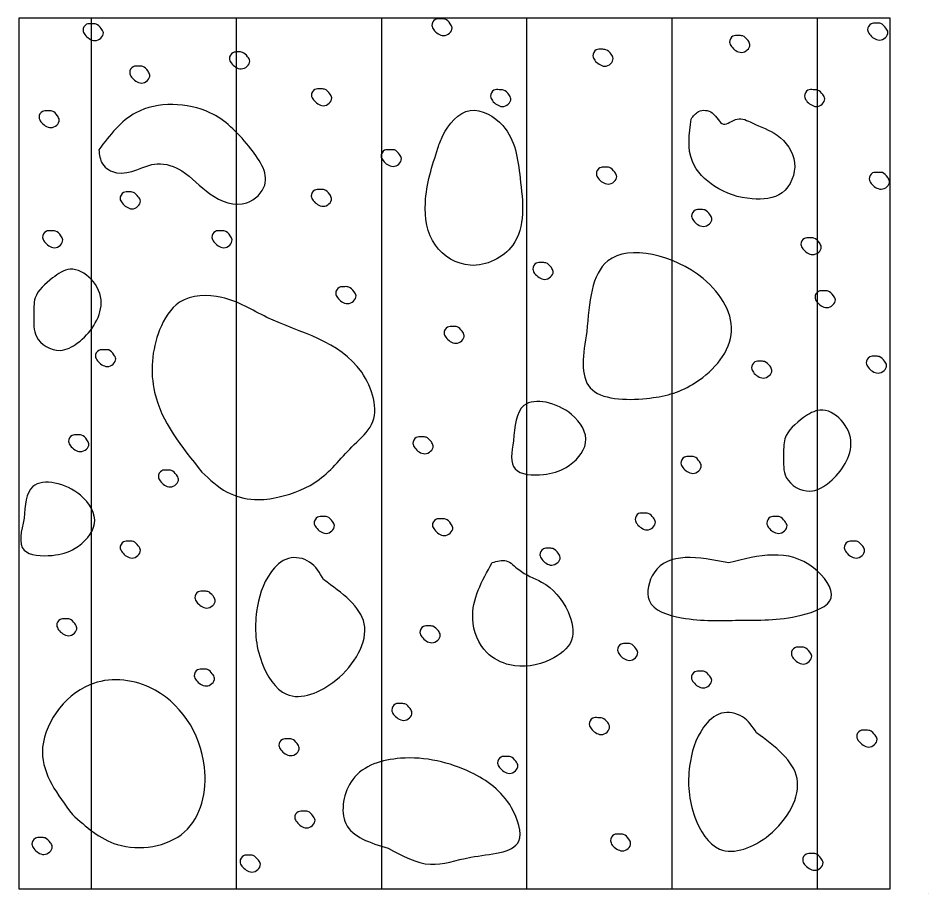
# Model space of a CAD drawing. Extents: x 0 to 34, y 0 to 22.
# Drawn here: x 11.9164 to 12.3345, y 19.0128 to 19.415 of the extents above; entities that cross this region are included whole.
import ezdxf

# ---------------------------------------------------------------- set-up
doc = ezdxf.new("R2010")
doc.units = 0
doc.layers.add('SH_Data', color=7, linetype='Continuous')
doc.layers.add('SH_Text', color=7, linetype='Continuous')

msp = doc.modelspace()

# ---------------------------------------------------------------- linework, layer by layer
at = {"layer": 'SH_Data'}
msp.add_lwpolyline([(11.91667, 19.015), (12.31667, 19.015), (12.31667, 19.415), (11.91667, 19.415)], close=True, dxfattribs=at)
at = {"layer": 'SH_Text'}
for p, q in [((11.91667, 19.415), (11.91667, 19.415)), ((11.94997, 19.015), (11.94997, 19.415)), ((12.01664, 19.015), (12.01664, 19.415)), ((12.08331, 19.015), (12.08331, 19.415)), ((12.14998, 19.015), (12.14998, 19.415)), ((12.21665, 19.015), (12.21665, 19.415)), ((12.28332, 19.015), (12.28332, 19.415)), ((12.31667, 19.415), (12.31667, 19.415)), ((11.91667, 19.015), (11.91667, 19.015)), ((12.31667, 19.015), (12.31667, 19.015)), ((11.91667, 19.01277), (11.91667, 19.01277)), ((12.33447, 19.01277), (12.33447, 19.01277))]:
    msp.add_line(p, q, dxfattribs=at)
for points in [[(11.95449, 19.41028), (11.95549, 19.40828), (11.95432, 19.40586), (11.95157, 19.40469), (11.94899, 19.40561), (11.94699, 19.40744), (11.94616, 19.40944), (11.94774, 19.41219), (11.95016, 19.41244), (11.95216, 19.41228), (11.95449, 19.41028)], [(12.11473, 19.41242), (12.11556, 19.41051), (12.1144, 19.40809), (12.11173, 19.40701), (12.10915, 19.40784), (12.10715, 19.40967), (12.10631, 19.41167), (12.10781, 19.41442), (12.11031, 19.41467), (12.11231, 19.41459), (12.11473, 19.41242)], [(12.31481, 19.41038), (12.31572, 19.40854), (12.31456, 19.40613), (12.31181, 19.40496), (12.30922, 19.40579), (12.30722, 19.40771), (12.30639, 19.40971), (12.30797, 19.41238), (12.31039, 19.41271), (12.31239, 19.41254), (12.31481, 19.41038)], [(12.25148, 19.4047), (12.25232, 19.40287), (12.25115, 19.40045), (12.24848, 19.39928), (12.2459, 19.40012), (12.2439, 19.40203), (12.24298, 19.40403), (12.24457, 19.4067), (12.24698, 19.40703), (12.24898, 19.40687), (12.25148, 19.4047)], [(12.0217, 19.39732), (12.0227, 19.39532), (12.02153, 19.39291), (12.01878, 19.39174), (12.0162, 19.39257), (12.0142, 19.39449), (12.01336, 19.39649), (12.01495, 19.39916), (12.01736, 19.39949), (12.01936, 19.39932), (12.0217, 19.39732)], [(12.18867, 19.39846), (12.1895, 19.39654), (12.18842, 19.39413), (12.18567, 19.39296), (12.18308, 19.39388), (12.18108, 19.39571), (12.18025, 19.39771), (12.18175, 19.40046), (12.18425, 19.40071), (12.18625, 19.40054), (12.18867, 19.39846)], [(11.97598, 19.39073), (11.97681, 19.38881), (11.97573, 19.3864), (11.97298, 19.38523), (11.97039, 19.38615), (11.96839, 19.38798), (11.96756, 19.38998), (11.96914, 19.39273), (11.97156, 19.39298), (11.97356, 19.39281), (11.97598, 19.39073)], [(12.05951, 19.38028), (12.06035, 19.37837), (12.05918, 19.37595), (12.05651, 19.37478), (12.05393, 19.3757), (12.05193, 19.37753), (12.05101, 19.37953), (12.0526, 19.38228), (12.05501, 19.38253), (12.05701, 19.38237), (12.05951, 19.38028)], [(12.14167, 19.37992), (12.14258, 19.378), (12.14142, 19.37558), (12.13867, 19.37442), (12.13608, 19.37533), (12.13408, 19.37717), (12.13325, 19.37917), (12.13483, 19.38192), (12.13725, 19.38217), (12.13925, 19.382), (12.14167, 19.37992)], [(12.28583, 19.37992), (12.28667, 19.378), (12.28558, 19.37558), (12.28283, 19.37442), (12.28025, 19.37533), (12.27825, 19.37717), (12.27742, 19.37917), (12.279, 19.38192), (12.28142, 19.38217), (12.28342, 19.382), (12.28583, 19.37992)], [(11.95342, 19.35458), (11.97042, 19.37158), (12.00442, 19.37158), (12.02225, 19.35617), (12.02958, 19.33833), (12.02142, 19.33025), (12.00442, 19.33433), (11.9915, 19.34483), (11.98017, 19.34808), (11.9615, 19.344), (11.95508, 19.34808), (11.95342, 19.35458)], [(11.9344, 19.37017), (11.93523, 19.36833), (11.93407, 19.36583), (11.9314, 19.36475), (11.92882, 19.36558), (11.92682, 19.36742), (11.92598, 19.36942), (11.92748, 19.37217), (11.92998, 19.37242), (11.93198, 19.37233), (11.9344, 19.37017)], [(12.10908, 19.35533), (12.10333, 19.33017), (12.10792, 19.31067), (12.12392, 19.3015), (12.14342, 19.31067), (12.14683, 19.34158), (12.13883, 19.36567), (12.12392, 19.37258), (12.11133, 19.36108), (12.10908, 19.35533)], [(12.22533, 19.36867), (12.22592, 19.34917), (12.23617, 19.33775), (12.25333, 19.332), (12.26708, 19.33483), (12.27283, 19.34858), (12.26483, 19.36125), (12.25333, 19.36692), (12.2465, 19.36867), (12.24017, 19.36633), (12.23508, 19.3715), (12.22875, 19.37208), (12.22533, 19.36867)], [(12.0915, 19.35233), (12.09233, 19.3505), (12.09117, 19.348), (12.0885, 19.34692), (12.08592, 19.34775), (12.08392, 19.34958), (12.083, 19.35158), (12.08458, 19.35433), (12.08708, 19.35458), (12.08908, 19.3545), (12.0915, 19.35233)], [(12.19025, 19.34425), (12.19117, 19.34233), (12.19, 19.33992), (12.18725, 19.33883), (12.18467, 19.33967), (12.18267, 19.3415), (12.18183, 19.3435), (12.18342, 19.34625), (12.18583, 19.3465), (12.18783, 19.34642), (12.19025, 19.34425)], [(12.3156, 19.34189), (12.31643, 19.34005), (12.31527, 19.33755), (12.3126, 19.33647), (12.31002, 19.3373), (12.30802, 19.33914), (12.3071, 19.34114), (12.30868, 19.34389), (12.3111, 19.34414), (12.31318, 19.34405), (12.3156, 19.34189)], [(11.9715, 19.333), (11.9725, 19.331), (11.97133, 19.32858), (11.96867, 19.32742), (11.96608, 19.32833), (11.96408, 19.33017), (11.96317, 19.33217), (11.96475, 19.33492), (11.96717, 19.33517), (11.96925, 19.335), (11.9715, 19.333)], [(12.05942, 19.33401), (12.06025, 19.33218), (12.05908, 19.32968), (12.05642, 19.32859), (12.05383, 19.32943), (12.05183, 19.33126), (12.05092, 19.33326), (12.0525, 19.33601), (12.05492, 19.33626), (12.057, 19.33618), (12.05942, 19.33401)], [(12.234, 19.32475), (12.23483, 19.32292), (12.23375, 19.3205), (12.231, 19.31933), (12.22842, 19.32017), (12.22642, 19.32208), (12.22558, 19.32408), (12.22717, 19.32675), (12.22958, 19.32708), (12.23158, 19.32692), (12.234, 19.32475)], [(11.936, 19.31508), (11.93683, 19.31317), (11.93575, 19.31075), (11.933, 19.30958), (11.93042, 19.3105), (11.92842, 19.31233), (11.92758, 19.31433), (11.92917, 19.31708), (11.93158, 19.31733), (11.93358, 19.31717), (11.936, 19.31508)], [(12.01375, 19.31508), (12.01458, 19.31317), (12.0135, 19.31075), (12.01075, 19.30958), (12.00817, 19.3105), (12.00617, 19.31233), (12.00533, 19.31433), (12.00692, 19.31708), (12.00933, 19.31733), (12.01133, 19.31717), (12.01375, 19.31508)], [(12.28425, 19.31183), (12.28508, 19.30992), (12.28392, 19.3075), (12.28117, 19.30642), (12.27867, 19.30725), (12.27658, 19.30908), (12.27575, 19.31108), (12.27733, 19.31383), (12.27975, 19.31408), (12.28175, 19.314), (12.28425, 19.31183)], [(12.17742, 19.27108), (12.18708, 19.3035), (12.23083, 19.29542), (12.24375, 19.2695), (12.226, 19.24675), (12.20492, 19.24033), (12.179, 19.24517), (12.17742, 19.27108)], [(11.93217, 19.29567), (11.94017, 19.29967), (11.94992, 19.29508), (11.9545, 19.28417), (11.95108, 19.27383), (11.94367, 19.26583), (11.93558, 19.26242), (11.92475, 19.26875), (11.92358, 19.27842), (11.92417, 19.2865), (11.93217, 19.29567)], [(12.16117, 19.3005), (12.162, 19.29858), (12.16083, 19.29617), (12.15808, 19.295), (12.15558, 19.29592), (12.1535, 19.29775), (12.15267, 19.29975), (12.15425, 19.3025), (12.15667, 19.30275), (12.15867, 19.30258), (12.16117, 19.3005)], [(12.07058, 19.28933), (12.0715, 19.2875), (12.07033, 19.28508), (12.06758, 19.28392), (12.065, 19.28475), (12.063, 19.28667), (12.06217, 19.28867), (12.06375, 19.29133), (12.06617, 19.29167), (12.06817, 19.2915), (12.07058, 19.28933)], [(12.00075, 19.2065), (11.979, 19.24317), (11.98133, 19.27183), (11.9905, 19.2845), (12.00992, 19.28675), (12.03058, 19.27758), (12.07408, 19.25233), (12.07867, 19.22833), (12.07067, 19.21917), (12.05458, 19.20308), (12.03625, 19.19508), (12.02483, 19.19392), (12.01225, 19.19733), (12.00075, 19.2065)], [(12.29067, 19.2875), (12.29158, 19.28567), (12.29042, 19.28325), (12.28767, 19.28208), (12.28508, 19.28292), (12.28308, 19.28475), (12.28225, 19.28675), (12.28383, 19.2895), (12.28625, 19.28983), (12.28825, 19.28967), (12.29067, 19.2875)], [(12.12017, 19.27125), (12.12117, 19.26925), (12.12008, 19.26683), (12.11733, 19.26567), (12.11475, 19.2665), (12.11275, 19.26842), (12.11192, 19.27042), (12.1135, 19.27308), (12.11592, 19.27342), (12.11792, 19.27325), (12.12017, 19.27125)], [(11.96033, 19.26042), (11.96117, 19.25858), (11.96, 19.25608), (11.95733, 19.255), (11.95475, 19.25583), (11.95275, 19.25767), (11.95183, 19.25967), (11.95342, 19.26242), (11.95592, 19.26267), (11.95792, 19.26258), (11.96033, 19.26042)], [(12.26158, 19.25508), (12.26242, 19.25325), (12.26125, 19.25083), (12.2585, 19.24967), (12.25592, 19.2505), (12.25392, 19.25233), (12.25308, 19.25433), (12.25467, 19.25708), (12.25708, 19.25742), (12.25908, 19.25725), (12.26158, 19.25508)], [(12.31417, 19.25738), (12.31509, 19.25555), (12.31392, 19.25313), (12.31117, 19.25197), (12.30859, 19.2528), (12.30659, 19.25463), (12.30575, 19.25663), (12.30734, 19.25938), (12.30975, 19.25972), (12.31175, 19.25955), (12.31417, 19.25738)], [(12.14375, 19.22083), (12.14858, 19.23708), (12.17042, 19.233), (12.17692, 19.22), (12.168, 19.20867), (12.1575, 19.20542), (12.1445, 19.20792), (12.14375, 19.22083)], [(12.277, 19.23158), (12.2845, 19.235), (12.29417, 19.23042), (12.29875, 19.2195), (12.29533, 19.20917), (12.28792, 19.20117), (12.27992, 19.19775), (12.269, 19.20408), (12.26783, 19.21375), (12.26842, 19.22183), (12.277, 19.23158)], [(11.94792, 19.22133), (11.94883, 19.21942), (11.94767, 19.217), (11.94492, 19.21592), (11.94233, 19.21675), (11.94033, 19.21858), (11.9395, 19.22058), (11.94108, 19.22333), (11.9435, 19.22358), (11.9455, 19.2235), (11.94792, 19.22133)], [(12.10608, 19.22033), (12.10692, 19.2185), (12.10575, 19.21608), (12.10308, 19.21492), (12.1005, 19.21575), (12.0985, 19.21767), (12.09758, 19.21967), (12.09917, 19.22233), (12.10167, 19.22267), (12.10367, 19.2225), (12.10608, 19.22033)], [(12.22917, 19.21133), (12.23, 19.2095), (12.22883, 19.207), (12.22617, 19.20592), (12.22358, 19.20675), (12.22158, 19.20858), (12.22067, 19.21058), (12.22225, 19.21333), (12.22475, 19.21358), (12.22675, 19.2135), (12.22917, 19.21133)], [(11.989, 19.20525), (11.99, 19.20325), (11.98883, 19.20083), (11.98617, 19.19967), (11.98358, 19.2005), (11.98158, 19.20242), (11.98075, 19.20442), (11.98225, 19.20708), (11.98475, 19.20742), (11.98675, 19.20725), (11.989, 19.20525)], [(11.91908, 19.18525), (11.92308, 19.19983), (11.945, 19.19583), (11.95142, 19.18283), (11.9425, 19.1715), (11.932, 19.16825), (11.91908, 19.17067), (11.91908, 19.18525)], [(12.06075, 19.18375), (12.06158, 19.18192), (12.06042, 19.1795), (12.05775, 19.17833), (12.05517, 19.17917), (12.05317, 19.18108), (12.05225, 19.18308), (12.05383, 19.18575), (12.05625, 19.18608), (12.05825, 19.18592), (12.06075, 19.18375)], [(12.20808, 19.18542), (12.20892, 19.1835), (12.20783, 19.18108), (12.20508, 19.17992), (12.2025, 19.18083), (12.2005, 19.18267), (12.19967, 19.18467), (12.20125, 19.18742), (12.20367, 19.18767), (12.20567, 19.1875), (12.20808, 19.18542)], [(12.26834, 19.18392), (12.26942, 19.18192), (12.26825, 19.1795), (12.2655, 19.17833), (12.26292, 19.17917), (12.26092, 19.18108), (12.26009, 19.18308), (12.26167, 19.18575), (12.26409, 19.18608), (12.26609, 19.18592), (12.26834, 19.18392)], [(12.11508, 19.18275), (12.11592, 19.18092), (12.11475, 19.1785), (12.11208, 19.17733), (12.1095, 19.17817), (12.1075, 19.18008), (12.10658, 19.18208), (12.10817, 19.18475), (12.11058, 19.18508), (12.11258, 19.18492), (12.11508, 19.18275)], [(11.9715, 19.17258), (11.9725, 19.17058), (11.97133, 19.16817), (11.96867, 19.167), (11.96608, 19.16783), (11.96408, 19.16975), (11.96317, 19.17175), (11.96475, 19.17442), (11.96717, 19.17475), (11.96925, 19.17458), (11.9715, 19.17258)], [(12.30414, 19.17242), (12.30498, 19.17058), (12.30381, 19.16817), (12.30114, 19.167), (12.29856, 19.16783), (12.29656, 19.16975), (12.29564, 19.17175), (12.29723, 19.17442), (12.29973, 19.17475), (12.30173, 19.17458), (12.30414, 19.17242)], [(12.16433, 19.16917), (12.16525, 19.16733), (12.16408, 19.16492), (12.16133, 19.16375), (12.15875, 19.16458), (12.15675, 19.1665), (12.15592, 19.1685), (12.1575, 19.17117), (12.15992, 19.1715), (12.16192, 19.17133), (12.16433, 19.16917)], [(12.24267, 19.16483), (12.28158, 19.1625), (12.28967, 19.14875), (12.27592, 19.14075), (12.24725, 19.13842), (12.22092, 19.13958), (12.20608, 19.14758), (12.20833, 19.16025), (12.24267, 19.16483)], [(12.05658, 19.15708), (12.07525, 19.13683), (12.06225, 19.11092), (12.03958, 19.10442), (12.02825, 19.119), (12.02583, 19.1425), (12.03233, 19.16033), (12.04042, 19.16683), (12.05017, 19.16517), (12.05658, 19.15708)], [(12.134, 19.16492), (12.12508, 19.139), (12.13158, 19.12358), (12.14208, 19.11792), (12.16075, 19.12033), (12.17042, 19.12925), (12.16883, 19.14225), (12.15667, 19.156), (12.14617, 19.16167), (12.1405, 19.16575), (12.134, 19.16492)], [(12.00583, 19.14958), (12.00683, 19.14758), (12.00567, 19.14517), (12.00292, 19.144), (12.00033, 19.14492), (11.99833, 19.14675), (11.9975, 19.14875), (11.99908, 19.1515), (12.0015, 19.15175), (12.0035, 19.15158), (12.00583, 19.14958)], [(11.94233, 19.13692), (11.94333, 19.13492), (11.94217, 19.1325), (11.9395, 19.13133), (11.93692, 19.13217), (11.93492, 19.13408), (11.93408, 19.13608), (11.93558, 19.13875), (11.93808, 19.13908), (11.94008, 19.13892), (11.94233, 19.13692)], [(12.10933, 19.1335), (12.11017, 19.13167), (12.109, 19.12925), (12.10633, 19.12808), (12.10375, 19.12892), (12.10175, 19.13083), (12.10083, 19.13283), (12.10242, 19.1355), (12.10483, 19.13583), (12.10683, 19.13567), (12.10933, 19.1335)], [(12.2, 19.12542), (12.20083, 19.12358), (12.19975, 19.12117), (12.197, 19.12), (12.19442, 19.12083), (12.19242, 19.12267), (12.19158, 19.12475), (12.19317, 19.12742), (12.19558, 19.12775), (12.19758, 19.12758), (12.2, 19.12542)], [(12.27979, 19.12383), (12.28071, 19.12192), (12.27954, 19.1195), (12.27679, 19.11833), (12.27421, 19.11925), (12.27221, 19.12108), (12.27138, 19.12308), (12.27296, 19.12583), (12.27538, 19.12608), (12.27738, 19.12592), (12.27979, 19.12383)], [(12.0055, 19.11383), (12.0065, 19.11183), (12.00533, 19.10933), (12.00267, 19.10825), (12.00008, 19.10908), (11.99808, 19.11092), (11.99717, 19.11292), (11.99875, 19.11567), (12.00125, 19.11592), (12.00325, 19.11583), (12.0055, 19.11383)], [(12.23396, 19.11273), (12.2348, 19.11089), (12.23363, 19.10848), (12.23096, 19.10731), (12.22838, 19.10814), (12.22638, 19.10998), (12.22546, 19.11198), (12.22705, 19.11473), (12.22946, 19.11506), (12.23146, 19.11489), (12.23396, 19.11273)], [(11.94125, 19.04917), (11.9275, 19.07783), (11.94925, 19.10875), (11.97675, 19.10758), (12.00192, 19.07092), (11.99275, 19.04117), (11.96183, 19.03542), (11.94125, 19.04917)], [(12.09633, 19.09783), (12.09717, 19.096), (12.09608, 19.09358), (12.09333, 19.09242), (12.09075, 19.09333), (12.08875, 19.09517), (12.08792, 19.09717), (12.0895, 19.09992), (12.09192, 19.10017), (12.09392, 19.1), (12.09633, 19.09783)], [(12.25542, 19.08675), (12.274, 19.06575), (12.26108, 19.03975), (12.23842, 19.03333), (12.22708, 19.04792), (12.22467, 19.07142), (12.23108, 19.08925), (12.23925, 19.09567), (12.24892, 19.09408), (12.25542, 19.08675)], [(12.18708, 19.09142), (12.18792, 19.0895), (12.18675, 19.08708), (12.184, 19.08592), (12.18142, 19.08683), (12.17942, 19.08867), (12.17858, 19.09067), (12.18017, 19.09342), (12.18258, 19.09367), (12.18458, 19.0935), (12.18708, 19.09142)], [(12.30987, 19.08567), (12.31071, 19.08375), (12.30954, 19.08133), (12.30687, 19.08017), (12.30429, 19.08108), (12.30229, 19.08292), (12.30137, 19.08492), (12.30296, 19.08767), (12.30537, 19.08792), (12.30737, 19.08775), (12.30987, 19.08567)], [(12.04442, 19.08183), (12.04542, 19.07983), (12.04425, 19.07733), (12.0415, 19.07625), (12.03892, 19.07708), (12.03692, 19.07892), (12.03608, 19.08092), (12.03767, 19.08367), (12.04008, 19.08392), (12.04208, 19.08383), (12.04442, 19.08183)], [(12.08625, 19.03367), (12.06683, 19.045), (12.07, 19.06525), (12.09192, 19.075), (12.12425, 19.0685), (12.14292, 19.05225), (12.14617, 19.03692), (12.12425, 19.02958), (12.10567, 19.02633), (12.08625, 19.03367)], [(12.14483, 19.07367), (12.14583, 19.07167), (12.14467, 19.06925), (12.14192, 19.06808), (12.13933, 19.069), (12.13733, 19.07083), (12.1365, 19.07283), (12.13808, 19.07558), (12.1405, 19.07583), (12.1425, 19.07567), (12.14483, 19.07367)], [(12.05167, 19.04858), (12.05267, 19.04658), (12.0515, 19.04417), (12.04883, 19.043), (12.04625, 19.04383), (12.04425, 19.04575), (12.04333, 19.04775), (12.04492, 19.05042), (12.04742, 19.05075), (12.04942, 19.05058), (12.05167, 19.04858)], [(12.19675, 19.03792), (12.19758, 19.036), (12.1965, 19.03358), (12.19375, 19.0325), (12.19117, 19.03333), (12.18917, 19.03517), (12.18833, 19.03717), (12.18992, 19.03992), (12.19233, 19.04017), (12.19433, 19.04008), (12.19675, 19.03792)], [(11.93117, 19.03625), (11.932, 19.03442), (11.93083, 19.032), (11.92817, 19.03083), (11.92558, 19.03167), (11.92358, 19.03358), (11.92267, 19.03558), (11.92425, 19.03825), (11.92675, 19.03858), (11.92875, 19.03842), (11.93117, 19.03625)], [(12.02667, 19.02817), (12.02758, 19.02633), (12.02642, 19.02392), (12.02367, 19.02275), (12.02108, 19.02367), (12.01908, 19.0255), (12.01825, 19.0275), (12.01983, 19.03025), (12.02225, 19.0305), (12.02425, 19.03033), (12.02667, 19.02817)], [(12.28492, 19.02917), (12.28592, 19.02708), (12.28475, 19.02467), (12.282, 19.02358), (12.2795, 19.02442), (12.27742, 19.02625), (12.27658, 19.02825), (12.27817, 19.031), (12.28058, 19.03125), (12.28258, 19.03117), (12.28492, 19.02917)]]:
    msp.add_spline(points, degree=3, dxfattribs=at)

doc.saveas('drawing.dxf')
